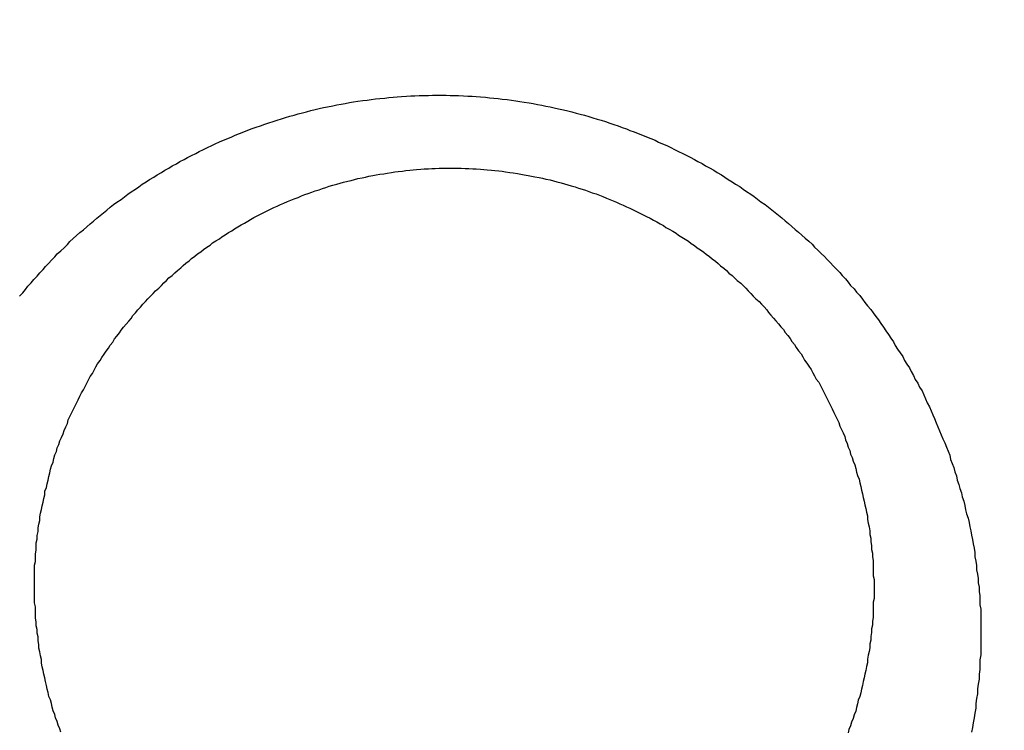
# Model space of a CAD drawing. Header units: millimetres. Extents: x 11979 to 23691, y 12825 to 41978.
# Tile 627 of 656: x 21624.637 to 21625.81, y 40482.322 to 40483.169. Entities that reach past the tile are written whole.
import ezdxf

# ---------------------------------------------------------------- set-up
doc = ezdxf.new("R2010")
doc.units = ezdxf.units.MM
for name, color, linetype in [('- niebieska cienka - izolacja', 120, 'Continuous'), ('-WYMIAR', 8, 'Continuous'), ('PROJEKTOWANE', 5, 'Continuous')]:
    doc.layers.add(name, color=color, linetype=linetype)
doc.styles.get("Standard").update_dxf_attribs({"font": 'arial.ttf'})
doc.dimstyles.new('CZA-KROPKA-50', dxfattribs={"dimtxt": 12, "dimasz": 1, "dimexe": 2, "dimexo": 25, "dimgap": 4, "dimtad": 1, "dimdec": 1, "dimrnd": 0.5, "dimzin": 9, "dimdsep": 46, "dimtxsty": 'Standard', "dimblk": 'CZA-KROPKA', "dimblk1": 'CZA-KROPKA', "dimblk2": 'CZA-KROPKA', "dimsah": 1, "dimcen": -20, "dimse1": 1, "dimse2": 1, "dimclrd": 8, "dimclre": 8, "dimclrt": 9, "dimadec": 0, "dimazin": 0, "dimtfac": 1, "dimtdec": 1, "dimtmove": 1, "dimatfit": 3, "dimldrblk": 'CZA-KROPKA', "dimfxl": 1, "dimtolj": 1, "dimtzin": 9, "dimarcsym": 0})

# ---------------------------------------------------------------- blocks, each defined once
blk = doc.blocks.new('CZA-KROPKA')
at = {"layer": '-WYMIAR', "linetype": 'ByBlock'}
for p, q in [((0, 10), (0, -10)), ((5, 0), (-5, 0))]:
    blk.add_line(p, q, dxfattribs=at)
at = {"layer": '-WYMIAR', "linetype": 'ByBlock', "const_width": 2.5}
blk.add_lwpolyline([(-1.25, 0, 1), (1.25, 0, 1)], format="xyb", close=True, dxfattribs=at)
blk = doc.blocks.new('*D1572')
at = {"layer": '-WYMIAR', "color": 8, "lineweight": -2}
blk.add_line((19929.2678, 40021.6846), (22203.2678, 40021.6846), dxfattribs=at)
at = {"layer": 'Defpoints', "color": 0}
for p in [(19928.2678, 40529.3414), (22204.2678, 40500.3414), (22204.2678, 40021.6846)]:
    blk.add_point(p, dxfattribs=at)
at = {"layer": '-WYMIAR', "color": 8, "lineweight": -2, "rotation": 180}
blk.add_blockref('CZA-KROPKA', (19928.2678, 40021.6846), dxfattribs=at)
at = {"layer": '-WYMIAR', "color": 8, "lineweight": -2}
blk.add_blockref('CZA-KROPKA', (22204.2678, 40021.6846), dxfattribs=at)
at = {"layer": '-WYMIAR', "color": 9, "insert": (21066.2678, 40031.8115), "char_height": 12, "attachment_point": 5}
blk.add_mtext('\\A1;2276', dxfattribs=at)
blk = doc.blocks.new('Pisuar NOVA PRO ze zintegrowanym ceramicznym sitkiem')
for points in [[(0.004823, -0.205018, 0), (0.004863, -0.204977, 0), (0.004893, -0.204937, 0), (0.004923, -0.204897, 0), (0.004963, -0.204857, 0), (0.004993, -0.204818, 0), (0.005033, -0.204778, 0), (0.005063, -0.204739, 0), (0.005103, -0.2047, 0), (0.005133, -0.204662, 0), (0.005173, -0.204624, 0), (0.005203, -0.204586, 0), (0.005243, -0.204548, 0), (0.005273, -0.204511, 0), (0.005313, -0.204474, 0), (0.005353, -0.204438, 0), (0.005393, -0.204401, 0), (0.005423, -0.204365, 0), (0.005463, -0.204329, 0), (0.005503, -0.204294, 0), (0.005543, -0.204259, 0), (0.005583, -0.204224, 0), (0.005623, -0.204189, 0), (0.005663, -0.204155, 0), (0.005703, -0.204121, 0), (0.005743, -0.204088, 0), (0.005783, -0.204055, 0), (0.005823, -0.204022, 0), (0.005863, -0.203989, 0), (0.005903, -0.203957, 0), (0.005943, -0.203925, 0), (0.005983, -0.203894, 0), (0.006033, -0.203863, 0), (0.006073, -0.203832, 0), (0.006113, -0.203802, 0), (0.006153, -0.203771, 0), (0.006203, -0.203742, 0), (0.006243, -0.203712, 0), (0.006283, -0.203683, 0), (0.006333, -0.203654, 0), (0.006373, -0.203626, 0), (0.006423, -0.203598, 0), (0.006463, -0.20357, 0), (0.006513, -0.203543, 0), (0.006553, -0.203516, 0), (0.006603, -0.20349, 0), (0.006643, -0.203463, 0), (0.006693, -0.203438, 0), (0.006733, -0.203412, 0), (0.006783, -0.203387, 0), (0.006823, -0.203362, 0), (0.006873, -0.203338, 0), (0.006923, -0.203314, 0), (0.006963, -0.203291, 0), (0.007013, -0.203267, 0), (0.007063, -0.203245, 0), (0.007113, -0.203222, 0), (0.007153, -0.2032, 0), (0.007203, -0.203178, 0), (0.007253, -0.203157, 0), (0.007303, -0.203136, 0), (0.007353, -0.203116, 0), (0.007393, -0.203096, 0), (0.007443, -0.203076, 0), (0.007493, -0.203057, 0), (0.007543, -0.203038, 0), (0.007593, -0.203019, 0), (0.007643, -0.203001, 0), (0.007693, -0.202984, 0), (0.007743, -0.202966, 0), (0.007793, -0.20295, 0), (0.007843, -0.202933, 0), (0.007893, -0.202917, 0), (0.007943, -0.202902, 0), (0.007993, -0.202886, 0), (0.008043, -0.202872, 0), (0.008093, -0.202857, 0), (0.008143, -0.202843, 0), (0.008193, -0.20283, 0), (0.008243, -0.202817, 0), (0.008293, -0.202804, 0), (0.008343, -0.202792, 0), (0.008393, -0.20278, 0), (0.008443, -0.202769, 0), (0.008493, -0.202758, 0), (0.008553, -0.202747, 0), (0.008603, -0.202737, 0), (0.008653, -0.202727, 0), (0.008703, -0.202718, 0), (0.008753, -0.202709, 0), (0.008803, -0.202701, 0), (0.008853, -0.202693, 0), (0.008913, -0.202685, 0), (0.008963, -0.202678, 0), (0.009013, -0.202671, 0), (0.009063, -0.202665, 0), (0.009113, -0.202659, 0), (0.009173, -0.202654, 0), (0.009223, -0.202649, 0), (0.009273, -0.202644, 0), (0.009323, -0.20264, 0), (0.009373, -0.202636, 0), (0.009433, -0.202633, 0), (0.009483, -0.20263, 0), (0.009533, -0.202627, 0), (0.009583, -0.202625, 0), (0.009643, -0.202624, 0), (0.009693, -0.202623, 0), (0.009743, -0.202622, 0), (0.009793, -0.202621, 0), (0.009843, -0.202621, 0), (0.009903, -0.202622, 0), (0.009953, -0.202623, 0), (0.010003, -0.202624, 0), (0.010053, -0.202626, 0), (0.010113, -0.202628, 0), (0.010163, -0.202631, 0), (0.010213, -0.202634, 0), (0.010263, -0.202637, 0), (0.010313, -0.202641, 0), (0.010373, -0.202645, 0), (0.010423, -0.20265, 0), (0.010473, -0.202655, 0), (0.010523, -0.202661, 0), (0.010573, -0.202667, 0), (0.010633, -0.202673, 0), (0.010683, -0.20268, 0), (0.010733, -0.202687, 0), (0.010783, -0.202695, 0), (0.010833, -0.202703, 0), (0.010893, -0.202712, 0), (0.010943, -0.202721, 0), (0.010993, -0.20273, 0), (0.011043, -0.20274, 0), (0.011093, -0.20275, 0), (0.011143, -0.202761, 0), (0.011193, -0.202772, 0), (0.011243, -0.202783, 0), (0.011303, -0.202795, 0), (0.011353, -0.202807, 0), (0.011403, -0.20282, 0), (0.011453, -0.202833, 0), (0.011503, -0.202846, 0), (0.011553, -0.20286, 0), (0.011603, -0.202875, 0), (0.011653, -0.202889, 0), (0.011703, -0.202905, 0), (0.011753, -0.20292, 0), (0.011803, -0.202936, 0), (0.011853, -0.202952, 0), (0.011903, -0.202969, 0), (0.011953, -0.202986, 0), (0.012003, -0.203004, 0), (0.012053, -0.203022, 0), (0.012093, -0.20304, 0), (0.012143, -0.203059, 0), (0.012193, -0.203078, 0), (0.012243, -0.203097, 0), (0.012293, -0.203117, 0), (0.012343, -0.203137, 0), (0.012393, -0.203158, 0), (0.012433, -0.203179, 0), (0.012483, -0.203201, 0), (0.012533, -0.203222, 0), (0.012583, -0.203245, 0), (0.012623, -0.203267, 0), (0.012673, -0.20329, 0), (0.012723, -0.203314, 0), (0.012763, -0.203337, 0), (0.012813, -0.203361, 0), (0.012863, -0.203386, 0), (0.012903, -0.203411, 0), (0.012953, -0.203436, 0), (0.012993, -0.203462, 0), (0.013043, -0.203488, 0), (0.013093, -0.203514, 0), (0.013133, -0.203541, 0), (0.013183, -0.203568, 0), (0.013223, -0.203596, 0), (0.013263, -0.203624, 0), (0.013313, -0.203652, 0), (0.013353, -0.203681, 0), (0.013403, -0.20371, 0), (0.013443, -0.203739, 0), (0.013483, -0.203769, 0), (0.013533, -0.203799, 0), (0.013573, -0.203829, 0), (0.013613, -0.20386, 0), (0.013653, -0.203891, 0), (0.013703, -0.203922, 0), (0.013743, -0.203954, 0), (0.013783, -0.203986, 0), (0.013823, -0.204018, 0), (0.013863, -0.204051, 0), (0.013903, -0.204084, 0), (0.013943, -0.204118, 0), (0.013983, -0.204151, 0), (0.014023, -0.204185, 0), (0.014063, -0.20422, 0), (0.014103, -0.204254, 0), (0.014143, -0.204289, 0), (0.014183, -0.204325, 0), (0.014223, -0.20436, 0), (0.014263, -0.204396, 0), (0.014293, -0.204432, 0), (0.014333, -0.204469, 0), (0.014373, -0.204506, 0), (0.014413, -0.204543, 0), (0.014443, -0.20458, 0), (0.014483, -0.204618, 0), (0.014513, -0.204656, 0), (0.014553, -0.204694, 0), (0.014593, -0.204733, 0), (0.014623, -0.204771, 0), (0.014663, -0.20481, 0), (0.014693, -0.20485, 0), (0.014723, -0.204889, 0), (0.014763, -0.204929, 0), (0.014793, -0.20497, 0), (0.014833, -0.20501, 0), (0.014863, -0.205051, 0), (0.014893, -0.205092, 0), (0.014923, -0.205133, 0), (0.014963, -0.205174, 0), (0.014993, -0.205216, 0), (0.015023, -0.205258, 0), (0.015053, -0.2053, 0), (0.015083, -0.205343, 0), (0.015113, -0.205386, 0), (0.015143, -0.205429, 0), (0.015173, -0.205472, 0), (0.015203, -0.205515, 0), (0.015233, -0.205559, 0), (0.015253, -0.205603, 0), (0.015283, -0.205647, 0), (0.015313, -0.205691, 0), (0.015343, -0.205736, 0), (0.015363, -0.205781, 0), (0.015393, -0.205826, 0), (0.015423, -0.205871, 0), (0.015443, -0.205916, 0), (0.015473, -0.205962, 0), (0.015493, -0.206008, 0), (0.015523, -0.206054, 0), (0.015543, -0.2061, 0), (0.015573, -0.206146, 0), (0.015593, -0.206193, 0), (0.015613, -0.20624, 0), (0.015633, -0.206287, 0), (0.015663, -0.206334, 0), (0.015683, -0.206381, 0), (0.015703, -0.206429, 0), (0.015723, -0.206476, 0), (0.015743, -0.206524, 0), (0.015763, -0.206572, 0), (0.015783, -0.20662, 0), (0.015803, -0.206668, 0), (0.015823, -0.206717, 0), (0.015843, -0.206765, 0), (0.015863, -0.206814, 0), (0.015883, -0.206863, 0), (0.015903, -0.206912, 0), (0.015913, -0.206961, 0), (0.015933, -0.20701, 0), (0.015953, -0.20706, 0), (0.015963, -0.207109, 0), (0.015983, -0.207159, 0), (0.015993, -0.207209, 0), (0.016013, -0.207259, 0), (0.016023, -0.207309, 0), (0.016043, -0.207359, 0), (0.016053, -0.207409, 0), (0.016073, -0.20746, 0), (0.016083, -0.20751, 0), (0.016093, -0.207561, 0), (0.016103, -0.207611, 0), (0.016123, -0.207662, 0), (0.016133, -0.207713, 0), (0.016143, -0.207764, 0), (0.016153, -0.207815, 0), (0.016163, -0.207866, 0), (0.016173, -0.207917, 0), (0.016183, -0.207969, 0), (0.016193, -0.20802, 0), (0.016203, -0.208071, 0), (0.016203, -0.208123, 0), (0.016213, -0.208175, 0), (0.016223, -0.208226, 0), (0.016223, -0.208278, 0), (0.016233, -0.20833, 0), (0.016243, -0.208382, 0), (0.016243, -0.208434, 0), (0.016253, -0.208486, 0), (0.016253, -0.208538, 0), (0.016263, -0.20859, 0), (0.016263, -0.208642, 0), (0.016263, -0.208694, 0), (0.016273, -0.208747, 0), (0.016273, -0.208799, 0), (0.016273, -0.208851, 0), (0.016273, -0.208904, 0), (0.016273, -0.208956, 0), (0.016273, -0.209009, 0), (0.016273, -0.209061, 0)], [(0.005003, -0.208357, 0), (0.005003, -0.208312, 0), (0.005003, -0.208268, 0), (0.005003, -0.208223, 0), (0.005013, -0.208178, 0), (0.005013, -0.208134, 0), (0.005013, -0.208089, 0), (0.005023, -0.208045, 0), (0.005023, -0.208, 0), (0.005023, -0.207956, 0), (0.005033, -0.207911, 0), (0.005033, -0.207867, 0), (0.005043, -0.207822, 0), (0.005043, -0.207778, 0), (0.005053, -0.207734, 0), (0.005063, -0.20769, 0), (0.005063, -0.207646, 0), (0.005073, -0.207602, 0), (0.005083, -0.207558, 0), (0.005093, -0.207514, 0), (0.005103, -0.20747, 0), (0.005113, -0.207426, 0), (0.005123, -0.207383, 0), (0.005123, -0.207339, 0), (0.005143, -0.207296, 0), (0.005153, -0.207252, 0), (0.005163, -0.207209, 0), (0.005173, -0.207166, 0), (0.005183, -0.207123, 0), (0.005193, -0.20708, 0), (0.005203, -0.207037, 0), (0.005223, -0.206994, 0), (0.005233, -0.206952, 0), (0.005243, -0.206909, 0), (0.005263, -0.206867, 0), (0.005273, -0.206825, 0), (0.005293, -0.206783, 0), (0.005303, -0.206741, 0), (0.005323, -0.206699, 0), (0.005343, -0.206657, 0), (0.005353, -0.206616, 0), (0.005373, -0.206575, 0), (0.005393, -0.206533, 0), (0.005403, -0.206492, 0), (0.005423, -0.206452, 0), (0.005443, -0.206411, 0), (0.005463, -0.20637, 0), (0.005483, -0.20633, 0), (0.005503, -0.20629, 0), (0.005523, -0.20625, 0), (0.005543, -0.20621, 0), (0.005563, -0.20617, 0), (0.005583, -0.206131, 0), (0.005603, -0.206091, 0), (0.005623, -0.206052, 0), (0.005643, -0.206013, 0), (0.005663, -0.205975, 0), (0.005693, -0.205936, 0), (0.005713, -0.205898, 0), (0.005733, -0.20586, 0), (0.005753, -0.205822, 0), (0.005783, -0.205784, 0), (0.005803, -0.205747, 0), (0.005833, -0.205709, 0), (0.005853, -0.205672, 0), (0.005883, -0.205636, 0), (0.005903, -0.205599, 0), (0.005933, -0.205563, 0), (0.005953, -0.205526, 0), (0.005983, -0.205491, 0), (0.006013, -0.205455, 0), (0.006033, -0.20542, 0), (0.006063, -0.205384, 0), (0.006093, -0.20535, 0), (0.006123, -0.205315, 0), (0.006153, -0.205281, 0), (0.006173, -0.205246, 0), (0.006203, -0.205213, 0), (0.006233, -0.205179, 0), (0.006263, -0.205146, 0), (0.006293, -0.205113, 0), (0.006323, -0.20508, 0), (0.006353, -0.205047, 0), (0.006383, -0.205015, 0), (0.006413, -0.204983, 0), (0.006443, -0.204952, 0), (0.006483, -0.20492, 0), (0.006513, -0.204889, 0), (0.006543, -0.204858, 0), (0.006573, -0.204828, 0), (0.006603, -0.204798, 0), (0.006643, -0.204768, 0), (0.006673, -0.204738, 0), (0.006703, -0.204709, 0), (0.006743, -0.20468, 0), (0.006773, -0.204651, 0), (0.006803, -0.204623, 0), (0.006843, -0.204595, 0), (0.006873, -0.204567, 0), (0.006913, -0.20454, 0), (0.006943, -0.204513, 0), (0.006983, -0.204486, 0), (0.007013, -0.204459, 0), (0.007053, -0.204433, 0), (0.007093, -0.204407, 0), (0.007123, -0.204382, 0), (0.007163, -0.204357, 0), (0.007203, -0.204332, 0), (0.007233, -0.204307, 0), (0.007273, -0.204283, 0), (0.007313, -0.204259, 0), (0.007353, -0.204236, 0), (0.007383, -0.204212, 0), (0.007423, -0.204189, 0), (0.007463, -0.204167, 0), (0.007503, -0.204145, 0), (0.007543, -0.204123, 0), (0.007573, -0.204101, 0), (0.007613, -0.20408, 0), (0.007653, -0.204059, 0), (0.007693, -0.204039, 0), (0.007733, -0.204019, 0), (0.007773, -0.203999, 0), (0.007813, -0.20398, 0), (0.007853, -0.203961, 0), (0.007893, -0.203942, 0), (0.007933, -0.203924, 0), (0.007973, -0.203906, 0), (0.008013, -0.203888, 0), (0.008053, -0.203871, 0), (0.008093, -0.203854, 0), (0.008143, -0.203838, 0), (0.008183, -0.203822, 0), (0.008223, -0.203806, 0), (0.008263, -0.203791, 0), (0.008303, -0.203776, 0), (0.008343, -0.203761, 0), (0.008393, -0.203747, 0), (0.008433, -0.203733, 0), (0.008473, -0.20372, 0), (0.008513, -0.203706, 0), (0.008553, -0.203694, 0), (0.008603, -0.203681, 0), (0.008643, -0.203669, 0), (0.008683, -0.203658, 0), (0.008733, -0.203647, 0), (0.008773, -0.203636, 0), (0.008813, -0.203625, 0), (0.008853, -0.203615, 0), (0.008903, -0.203606, 0), (0.008943, -0.203596, 0), (0.008983, -0.203587, 0), (0.009033, -0.203579, 0), (0.009073, -0.203571, 0), (0.009113, -0.203563, 0), (0.009163, -0.203556, 0), (0.009203, -0.203549, 0), (0.009253, -0.203542, 0), (0.009293, -0.203536, 0), (0.009333, -0.20353, 0), (0.009383, -0.203525, 0), (0.009423, -0.20352, 0), (0.009473, -0.203515, 0), (0.009513, -0.203511, 0), (0.009553, -0.203507, 0), (0.009603, -0.203504, 0), (0.009643, -0.2035, 0), (0.009693, -0.203498, 0), (0.009733, -0.203496, 0), (0.009773, -0.203494, 0), (0.009823, -0.203492, 0), (0.009863, -0.203491, 0), (0.009913, -0.203491, 0), (0.009953, -0.20349, 0), (0.010003, -0.203491, 0), (0.010043, -0.203491, 0), (0.010083, -0.203492, 0), (0.010133, -0.203493, 0), (0.010173, -0.203495, 0), (0.010223, -0.203497, 0), (0.010263, -0.2035, 0), (0.010313, -0.203503, 0), (0.010353, -0.203506, 0), (0.010393, -0.20351, 0), (0.010443, -0.203514, 0), (0.010483, -0.203518, 0), (0.010533, -0.203523, 0), (0.010573, -0.203528, 0), (0.010613, -0.203534, 0), (0.010663, -0.20354, 0), (0.010703, -0.203546, 0), (0.010753, -0.203553, 0), (0.010793, -0.20356, 0), (0.010833, -0.203568, 0), (0.010883, -0.203576, 0), (0.010923, -0.203584, 0), (0.010963, -0.203593, 0), (0.011013, -0.203602, 0), (0.011053, -0.203611, 0), (0.011093, -0.203621, 0), (0.011143, -0.203631, 0), (0.011183, -0.203642, 0), (0.011223, -0.203653, 0), (0.011273, -0.203664, 0), (0.011313, -0.203676, 0), (0.011353, -0.203688, 0), (0.011393, -0.203701, 0), (0.011443, -0.203713, 0), (0.011483, -0.203727, 0), (0.011523, -0.20374, 0), (0.011563, -0.203754, 0), (0.011603, -0.203768, 0), (0.011643, -0.203783, 0), (0.011693, -0.203798, 0), (0.011733, -0.203814, 0), (0.011773, -0.203829, 0), (0.011813, -0.203846, 0), (0.011853, -0.203862, 0), (0.011893, -0.203879, 0), (0.011933, -0.203896, 0), (0.011973, -0.203914, 0), (0.012013, -0.203932, 0), (0.012053, -0.20395, 0), (0.012093, -0.203969, 0), (0.012133, -0.203988, 0), (0.012173, -0.204007, 0), (0.012213, -0.204027, 0), (0.012253, -0.204047, 0), (0.012293, -0.204067, 0), (0.012333, -0.204088, 0), (0.012373, -0.204109, 0), (0.012413, -0.20413, 0), (0.012453, -0.204152, 0), (0.012493, -0.204174, 0), (0.012523, -0.204196, 0), (0.012563, -0.204219, 0), (0.012603, -0.204242, 0), (0.012643, -0.204265, 0), (0.012673, -0.204289, 0), (0.012713, -0.204313, 0), (0.012753, -0.204338, 0), (0.012793, -0.204362, 0), (0.012823, -0.204387, 0), (0.012863, -0.204413, 0), (0.012893, -0.204438, 0), (0.012933, -0.204464, 0), (0.012973, -0.204491, 0), (0.013003, -0.204517, 0), (0.013043, -0.204544, 0), (0.013073, -0.204571, 0), (0.013113, -0.204599, 0), (0.013143, -0.204627, 0), (0.013173, -0.204655, 0), (0.013213, -0.204683, 0), (0.013243, -0.204712, 0), (0.013273, -0.204741, 0), (0.013313, -0.20477, 0), (0.013343, -0.2048, 0), (0.013373, -0.20483, 0), (0.013413, -0.20486, 0), (0.013443, -0.20489, 0), (0.013473, -0.204921, 0), (0.013503, -0.204952, 0), (0.013533, -0.204983, 0), (0.013563, -0.205015, 0), (0.013593, -0.205047, 0), (0.013633, -0.205079, 0), (0.013663, -0.205111, 0), (0.013693, -0.205144, 0), (0.013723, -0.205177, 0), (0.013743, -0.20521, 0), (0.013773, -0.205244, 0), (0.013803, -0.205278, 0), (0.013833, -0.205312, 0), (0.013863, -0.205346, 0), (0.013893, -0.20538, 0), (0.013923, -0.205415, 0), (0.013943, -0.20545, 0), (0.013973, -0.205486, 0), (0.014003, -0.205521, 0), (0.014023, -0.205557, 0), (0.014053, -0.205593, 0), (0.014073, -0.205629, 0), (0.014103, -0.205666, 0), (0.014133, -0.205702, 0), (0.014153, -0.205739, 0), (0.014173, -0.205777, 0), (0.014203, -0.205814, 0), (0.014223, -0.205852, 0), (0.014253, -0.20589, 0), (0.014273, -0.205928, 0), (0.014293, -0.205966, 0), (0.014313, -0.206005, 0), (0.014343, -0.206043, 0), (0.014363, -0.206082, 0), (0.014383, -0.206121, 0), (0.014403, -0.206161, 0), (0.014423, -0.2062, 0), (0.014443, -0.20624, 0), (0.014463, -0.20628, 0), (0.014483, -0.20632, 0), (0.014503, -0.20636, 0), (0.014523, -0.206401, 0), (0.014543, -0.206441, 0), (0.014563, -0.206482, 0), (0.014583, -0.206523, 0), (0.014593, -0.206564, 0), (0.014613, -0.206605, 0), (0.014633, -0.206647, 0), (0.014653, -0.206688, 0), (0.014663, -0.20673, 0), (0.014683, -0.206772, 0), (0.014693, -0.206814, 0), (0.014713, -0.206856, 0), (0.014723, -0.206898, 0), (0.014743, -0.206941, 0), (0.014753, -0.206983, 0), (0.014773, -0.207026, 0), (0.014783, -0.207069, 0), (0.014793, -0.207112, 0), (0.014803, -0.207155, 0), (0.014823, -0.207198, 0), (0.014833, -0.207241, 0), (0.014843, -0.207284, 0), (0.014853, -0.207328, 0), (0.014863, -0.207371, 0), (0.014873, -0.207415, 0), (0.014883, -0.207459, 0), (0.014893, -0.207503, 0), (0.014903, -0.207547, 0), (0.014913, -0.207591, 0), (0.014923, -0.207635, 0), (0.014923, -0.207679, 0), (0.014933, -0.207723, 0), (0.014943, -0.207767, 0), (0.014953, -0.207812, 0), (0.014953, -0.207856, 0), (0.014963, -0.207901, 0), (0.014963, -0.207945, 0), (0.014973, -0.20799, 0), (0.014973, -0.208034, 0), (0.014983, -0.208079, 0), (0.014983, -0.208124, 0), (0.014993, -0.208168, 0), (0.014993, -0.208213, 0), (0.014993, -0.208258, 0), (0.014993, -0.208303, 0), (0.014993, -0.208348, 0), (0.015003, -0.208393, 0), (0.015003, -0.208437, 0), (0.015003, -0.208482, 0), (0.015003, -0.208527, 0)], [(0.015003, -0.208527, 0), (0.015003, -0.208573, 0), (0.015003, -0.208618, 0), (0.014993, -0.208664, 0), (0.014993, -0.208709, 0), (0.014993, -0.208754, 0), (0.014993, -0.2088, 0), (0.014993, -0.208845, 0), (0.014983, -0.208891, 0), (0.014983, -0.208936, 0), (0.014973, -0.208981, 0), (0.014973, -0.209027, 0), (0.014963, -0.209072, 0), (0.014963, -0.209117, 0), (0.014953, -0.209162, 0), (0.014953, -0.209207, 0), (0.014943, -0.209252, 0), (0.014933, -0.209297, 0), (0.014923, -0.209342, 0), (0.014923, -0.209387, 0), (0.014913, -0.209432, 0), (0.014903, -0.209477, 0), (0.014893, -0.209522, 0), (0.014883, -0.209566, 0), (0.014873, -0.209611, 0), (0.014863, -0.209655, 0), (0.014853, -0.209699, 0), (0.014843, -0.209744, 0), (0.014833, -0.209788, 0), (0.014813, -0.209832, 0), (0.014803, -0.209876, 0), (0.014793, -0.20992, 0), (0.014783, -0.209964, 0), (0.014763, -0.210007, 0), (0.014753, -0.210051, 0), (0.014733, -0.210094, 0), (0.014723, -0.210137, 0), (0.014703, -0.21018, 0), (0.014693, -0.210223, 0)], [(0.005313, -0.210214, 0), (0.005303, -0.210172, 0), (0.005283, -0.210129, 0), (0.005273, -0.210087, 0), (0.005253, -0.210044, 0), (0.005243, -0.210002, 0), (0.005223, -0.209959, 0), (0.005213, -0.209916, 0), (0.005203, -0.209872, 0), (0.005193, -0.209829, 0), (0.005173, -0.209786, 0), (0.005163, -0.209742, 0), (0.005153, -0.209699, 0), (0.005143, -0.209655, 0), (0.005133, -0.209611, 0), (0.005123, -0.209567, 0), (0.005113, -0.209523, 0), (0.005103, -0.209479, 0), (0.005093, -0.209435, 0), (0.005083, -0.20939, 0), (0.005083, -0.209346, 0), (0.005073, -0.209302, 0), (0.005063, -0.209257, 0), (0.005053, -0.209212, 0), (0.005053, -0.209168, 0), (0.005043, -0.209123, 0), (0.005043, -0.209078, 0), (0.005033, -0.209033, 0), (0.005033, -0.208989, 0), (0.005023, -0.208944, 0), (0.005023, -0.208899, 0), (0.005013, -0.208854, 0), (0.005013, -0.208809, 0), (0.005013, -0.208763, 0), (0.005013, -0.208718, 0), (0.005003, -0.208673, 0), (0.005003, -0.208628, 0), (0.005003, -0.208583, 0), (0.005003, -0.208538, 0), (0.005003, -0.208493, 0), (0.005003, -0.208447, 0), (0.005003, -0.208402, 0), (0.005003, -0.208357, 0)], [(0.016273, -0.209061, 0), (0.016273, -0.209119, 0), (0.016273, -0.209177, 0), (0.016273, -0.209235, 0), (0.016273, -0.209292, 0), (0.016263, -0.20935, 0), (0.016263, -0.209408, 0), (0.016263, -0.209466, 0), (0.016253, -0.209523, 0), (0.016253, -0.209581, 0), (0.016243, -0.209639, 0), (0.016233, -0.209697, 0), (0.016233, -0.209755, 0), (0.016223, -0.209812, 0), (0.016213, -0.20987, 0), (0.016213, -0.209928, 0), (0.016203, -0.209985, 0), (0.016193, -0.210043, 0), (0.016183, -0.2101, 0), (0.016173, -0.210158, 0), (0.016163, -0.210215, 0)]]:
    blk.add_polyline3d(points)

msp = doc.modelspace()

# ---------------------------------------------------------------- hatches: boundary and pattern name
at = {"layer": '- niebieska cienka - izolacja'}
h = msp.add_hatch(dxfattribs=at)
h.set_pattern_fill('ANSI31', color=5, scale=10)
h.set_pattern_definition([(315, (8112.473, 14221.135), (19.7999996, -4e-15), [3.394112, -24.607316]), (315, (8112.473, 14240.935), (19.7999996, -4e-15), [3.394112, -24.607316]), (315, (8126.073, 14214.135), (19.7999996, -4e-15), [3.959798, -24.04163]), (315, (8126.073, 14233.935), (19.7999996, -4e-15), [3.959798, -24.04163]), (0, (8122.273, 14219.935), (0, 19.8), [0.2, -19.6]), (90, (8122.473, 14219.935), (-19.8, 1e-15), [0.2, -19.6]), (0, (8122.473, 14220.135), (0, 19.8), [0.2, -19.6]), (0, (8122.673, 14220.135), (0, 19.8), [0.2, -19.6]), (0, (8122.873, 14220.135), (0, 19.8), [0.2, -19.6]), (0, (8123.073, 14220.135), (0, 19.8), [0.2, -19.6]), (90, (8123.273, 14219.935), (-19.8, 1e-15), [0.2, -19.6]), (0, (8123.273, 14219.935), (0, 19.8), [0.2, -19.6]), (90, (8123.473, 14219.735), (-19.8, 1e-15), [0.2, -19.6]), (0, (8123.473, 14219.735), (0, 19.8), [0.2, -19.6]), (90, (8123.673, 14219.535), (-19.8, 1e-15), [0.2, -19.6]), (90, (8123.673, 14219.335), (-19.8, 1e-15), [0.2, -19.6]), (90, (8123.673, 14219.135), (-19.8, 1e-15), [0.2, -19.6]), (90, (8123.673, 14218.935), (-19.8, 1e-15), [0.2, -19.6]), (0, (8123.473, 14218.935), (0, 19.8), [0.2, -19.6]), (90, (8123.473, 14218.735), (-19.8, 1e-15), [0.2, -19.6]), (0, (8123.273, 14218.735), (0, 19.8), [0.2, -19.6]), (90, (8123.273, 14218.535), (-19.8, 1e-15), [0.2, -19.6]), (0, (8123.073, 14218.535), (0, 19.8), [0.2, -19.6]), (0, (8122.873, 14218.535), (0, 19.8), [0.2, -19.6]), (0, (8122.673, 14218.535), (0, 19.8), [0.2, -19.6]), (0, (8122.473, 14218.535), (0, 19.8), [0.2, -19.6]), (90, (8122.473, 14218.535), (-19.8, 1e-15), [0.2, -19.6]), (0, (8122.273, 14218.735), (0, 19.8), [0.2, -19.6]), (90, (8122.273, 14218.735), (-19.8, 1e-15), [0.2, -19.6]), (0, (8122.073, 14218.935), (0, 19.8), [0.2, -19.6]), (90, (8122.073, 14218.935), (-19.8, 1e-15), [0.2, -19.6]), (90, (8122.073, 14219.135), (-19.8, 1e-15), [0.2, -19.6]), (90, (8122.073, 14219.335), (-19.8, 1e-15), [0.2, -19.6]), (90, (8122.073, 14219.535), (-19.8, 1e-15), [0.2, -19.6]), (0, (8122.073, 14219.735), (0, 19.8), [0.2, -19.6]), (90, (8122.273, 14219.735), (-19.8, 1e-15), [0.2, -19.6]), (90, (8119.273, 14202.735), (-19.8, 1e-15), [0.2, -19.6]), (0, (8119.073, 14202.735), (0, 19.8), [0.2, -19.6]), (90, (8119.073, 14202.535), (-19.8, 1e-15), [0.2, -19.6]), (90, (8119.073, 14202.335), (-19.8, 1e-15), [0.2, -19.6]), (90, (8119.073, 14202.135), (-19.8, 1e-15), [0.2, -19.6]), (90, (8119.073, 14201.935), (-19.8, 1e-15), [0.2, -19.6]), (0, (8119.073, 14201.935), (0, 19.8), [0.2, -19.6]), (90, (8119.273, 14201.735), (-19.8, 1e-15), [0.2, -19.6]), (0, (8119.273, 14201.735), (0, 19.8), [0.2, -19.6]), (90, (8119.473, 14201.535), (-19.8, 1e-15), [0.2, -19.6]), (0, (8119.473, 14201.535), (0, 19.8), [0.2, -19.6]), (90, (8119.673, 14201.335), (-19.8, 1e-15), [0.2, -19.6]), (0, (8119.673, 14201.335), (0, 19.8), [0.2, -19.6]), (0, (8119.873, 14201.335), (0, 19.8), [0.2, -19.6]), (0, (8120.073, 14201.335), (0, 19.8), [0.2, -19.6]), (0, (8120.273, 14201.335), (0, 19.8), [0.2, -19.6]), (90, (8120.473, 14201.335), (-19.8, 1e-15), [0.2, -19.6]), (0, (8120.473, 14201.535), (0, 19.8), [0.2, -19.6]), (90, (8120.673, 14201.535), (-19.8, 1e-15), [0.2, -19.6]), (0, (8120.673, 14201.735), (0, 19.8), [0.2, -19.6]), (90, (8120.873, 14201.735), (-19.8, 1e-15), [0.2, -19.6]), (0, (8120.873, 14201.935), (0, 19.8), [0.2, -19.6]), (90, (8121.073, 14201.935), (-19.8, 1e-15), [0.2, -19.6]), (90, (8121.073, 14202.135), (-19.8, 1e-15), [0.2, -19.6]), (90, (8121.073, 14202.335), (-19.8, 1e-15), [0.2, -19.6]), (90, (8121.073, 14202.535), (-19.8, 1e-15), [0.2, -19.6]), (0, (8120.873, 14202.735), (0, 19.8), [0.2, -19.6]), (90, (8120.873, 14202.735), (-19.8, 1e-15), [0.2, -19.6]), (0, (8120.673, 14202.935), (0, 19.8), [0.2, -19.6]), (90, (8120.673, 14202.935), (-19.8, 1e-15), [0.2, -19.6]), (0, (8120.473, 14203.135), (0, 19.8), [0.2, -19.6]), (90, (8120.473, 14203.135), (-19.8, 1e-15), [0.2, -19.6]), (0, (8120.273, 14203.335), (0, 19.8), [0.2, -19.6]), (0, (8120.073, 14203.335), (0, 19.8), [0.2, -19.6]), (0, (8119.873, 14203.335), (0, 19.8), [0.2, -19.6]), (0, (8119.673, 14203.335), (0, 19.8), [0.2, -19.6]), (90, (8119.673, 14203.135), (-19.8, 1e-15), [0.2, -19.6]), (0, (8119.473, 14203.135), (0, 19.8), [0.2, -19.6]), (90, (8119.473, 14202.935), (-19.8, 1e-15), [0.2, -19.6]), (0, (8119.273, 14202.935), (0, 19.8), [0.2, -19.6]), (90, (8122.273, 14203.335), (-19.8, 1e-15), [0.2, -19.6]), (0, (8122.273, 14203.535), (0, 19.8), [0.2, -19.6]), (90, (8122.473, 14203.535), (-19.8, 1e-15), [0.2, -19.6]), (0, (8122.473, 14203.735), (0, 19.8), [0.2, -19.6]), (0, (8122.673, 14203.735), (0, 19.8), [0.2, -19.6]), (0, (8122.873, 14203.735), (0, 19.8), [0.2, -19.6]), (0, (8123.073, 14203.735), (0, 19.8), [0.2, -19.6]), (0, (8123.273, 14203.735), (0, 19.8), [0.2, -19.6]), (0, (8123.473, 14203.735), (0, 19.8), [0.2, -19.6]), (90, (8123.673, 14203.535), (-19.8, 1e-15), [0.2, -19.6]), (0, (8123.673, 14203.535), (0, 19.8), [0.2, -19.6]), (90, (8123.873, 14203.335), (-19.8, 1e-15), [0.2, -19.6]), (0, (8123.873, 14203.335), (0, 19.8), [0.2, -19.6]), (90, (8124.073, 14203.135), (-19.8, 1e-15), [0.2, -19.6]), (0, (8124.073, 14203.135), (0, 19.8), [0.2, -19.6]), (90, (8124.273, 14202.935), (-19.8, 1e-15), [0.2, -19.6]), (90, (8124.273, 14202.735), (-19.8, 1e-15), [0.2, -19.6]), (90, (8124.273, 14202.535), (-19.8, 1e-15), [0.2, -19.6]), (90, (8124.273, 14202.335), (-19.8, 1e-15), [0.2, -19.6]), (90, (8124.273, 14202.135), (-19.8, 1e-15), [0.2, -19.6]), (90, (8124.273, 14201.935), (-19.8, 1e-15), [0.2, -19.6]), (0, (8124.073, 14201.935), (0, 19.8), [0.2, -19.6]), (90, (8124.073, 14201.735), (-19.8, 1e-15), [0.2, -19.6]), (0, (8123.873, 14201.735), (0, 19.8), [0.2, -19.6]), (90, (8123.873, 14201.535), (-19.8, 1e-15), [0.2, -19.6]), (0, (8123.673, 14201.535), (0, 19.8), [0.2, -19.6]), (90, (8123.673, 14201.335), (-19.8, 1e-15), [0.2, -19.6]), (0, (8123.473, 14201.335), (0, 19.8), [0.2, -19.6]), (0, (8123.273, 14201.335), (0, 19.8), [0.2, -19.6]), (0, (8123.073, 14201.335), (0, 19.8), [0.2, -19.6]), (0, (8122.873, 14201.335), (0, 19.8), [0.2, -19.6]), (0, (8122.673, 14201.335), (0, 19.8), [0.2, -19.6]), (0, (8122.473, 14201.335), (0, 19.8), [0.2, -19.6]), (90, (8122.473, 14201.335), (-19.8, 1e-15), [0.2, -19.6]), (0, (8122.273, 14201.535), (0, 19.8), [0.2, -19.6]), (90, (8122.273, 14201.535), (-19.8, 1e-15), [0.2, -19.6]), (0, (8122.073, 14201.735), (0, 19.8), [0.2, -19.6]), (90, (8122.073, 14201.735), (-19.8, 1e-15), [0.2, -19.6]), (0, (8121.873, 14201.935), (0, 19.8), [0.2, -19.6]), (90, (8121.873, 14201.935), (-19.8, 1e-15), [0.2, -19.6]), (90, (8121.873, 14202.135), (-19.8, 1e-15), [0.2, -19.6]), (90, (8121.873, 14202.335), (-19.8, 1e-15), [0.2, -19.6]), (90, (8121.873, 14202.535), (-19.8, 1e-15), [0.2, -19.6]), (90, (8121.873, 14202.735), (-19.8, 1e-15), [0.2, -19.6]), (90, (8121.873, 14202.935), (-19.8, 1e-15), [0.2, -19.6]), (0, (8121.873, 14203.135), (0, 19.8), [0.2, -19.6]), (90, (8122.073, 14203.135), (-19.8, 1e-15), [0.2, -19.6]), (0, (8122.073, 14203.335), (0, 19.8), [0.2, -19.6]), (0, (8114.073, 14217.935), (0, 19.8), [0.2, -19.6]), (90, (8114.273, 14217.935), (-19.8, 1e-15), [0.2, -19.6]), (0, (8114.273, 14218.135), (0, 19.8), [0.2, -19.6]), (0, (8114.473, 14218.135), (0, 19.8), [0.2, -19.6]), (0, (8114.673, 14218.135), (0, 19.8), [0.2, -19.6]), (0, (8114.873, 14218.135), (0, 19.8), [0.2, -19.6]), (90, (8115.073, 14217.935), (-19.8, 1e-15), [0.2, -19.6]), (0, (8115.073, 14217.935), (0, 19.8), [0.2, -19.6]), (90, (8115.273, 14217.735), (-19.8, 1e-15), [0.2, -19.6]), (0, (8115.273, 14217.735), (0, 19.8), [0.2, -19.6]), (90, (8115.473, 14217.535), (-19.8, 1e-15), [0.2, -19.6]), (90, (8115.473, 14217.335), (-19.8, 1e-15), [0.2, -19.6]), (90, (8115.473, 14217.135), (-19.8, 1e-15), [0.2, -19.6]), (90, (8115.473, 14216.935), (-19.8, 1e-15), [0.2, -19.6]), (0, (8115.273, 14216.935), (0, 19.8), [0.2, -19.6]), (90, (8115.273, 14216.735), (-19.8, 1e-15), [0.2, -19.6]), (0, (8115.073, 14216.735), (0, 19.8), [0.2, -19.6]), (90, (8115.073, 14216.535), (-19.8, 1e-15), [0.2, -19.6]), (0, (8114.873, 14216.535), (0, 19.8), [0.2, -19.6]), (0, (8114.673, 14216.535), (0, 19.8), [0.2, -19.6]), (0, (8114.473, 14216.535), (0, 19.8), [0.2, -19.6]), (0, (8114.273, 14216.535), (0, 19.8), [0.2, -19.6]), (90, (8114.273, 14216.535), (-19.8, 1e-15), [0.2, -19.6]), (0, (8114.073, 14216.735), (0, 19.8), [0.2, -19.6]), (90, (8114.073, 14216.735), (-19.8, 1e-15), [0.2, -19.6]), (0, (8113.873, 14216.935), (0, 19.8), [0.2, -19.6]), (90, (8113.873, 14216.935), (-19.8, 1e-15), [0.2, -19.6]), (90, (8113.873, 14217.135), (-19.8, 1e-15), [0.2, -19.6]), (90, (8113.873, 14217.335), (-19.8, 1e-15), [0.2, -19.6]), (90, (8113.873, 14217.535), (-19.8, 1e-15), [0.2, -19.6]), (0, (8113.873, 14217.735), (0, 19.8), [0.2, -19.6]), (90, (8114.073, 14217.735), (-19.8, 1e-15), [0.2, -19.6]), (90, (8111.073, 14216.735), (-19.8, 1e-15), [0.2, -19.6]), (0, (8111.073, 14216.935), (0, 19.8), [0.2, -19.6]), (90, (8111.273, 14216.935), (-19.8, 1e-15), [0.2, -19.6]), (0, (8111.273, 14217.135), (0, 19.8), [0.2, -19.6]), (0, (8111.473, 14217.135), (0, 19.8), [0.2, -19.6]), (0, (8111.673, 14217.135), (0, 19.8), [0.2, -19.6]), (0, (8111.873, 14217.135), (0, 19.8), [0.2, -19.6]), (0, (8112.073, 14217.135), (0, 19.8), [0.2, -19.6]), (0, (8112.273, 14217.135), (0, 19.8), [0.2, -19.6]), (90, (8112.473, 14216.935), (-19.8, 1e-15), [0.2, -19.6]), (0, (8112.473, 14216.935), (0, 19.8), [0.2, -19.6]), (90, (8112.673, 14216.735), (-19.8, 1e-15), [0.2, -19.6]), (0, (8112.673, 14216.735), (0, 19.8), [0.2, -19.6]), (90, (8112.873, 14216.535), (-19.8, 1e-15), [0.2, -19.6]), (0, (8112.873, 14216.535), (0, 19.8), [0.2, -19.6]), (90, (8113.073, 14216.335), (-19.8, 1e-15), [0.2, -19.6]), (90, (8113.073, 14216.135), (-19.8, 1e-15), [0.2, -19.6]), (90, (8113.073, 14215.935), (-19.8, 1e-15), [0.2, -19.6]), (90, (8113.073, 14215.735), (-19.8, 1e-15), [0.2, -19.6]), (90, (8113.073, 14215.535), (-19.8, 1e-15), [0.2, -19.6]), (90, (8113.073, 14215.335), (-19.8, 1e-15), [0.2, -19.6]), (0, (8112.873, 14215.335), (0, 19.8), [0.2, -19.6]), (90, (8112.873, 14215.135), (-19.8, 1e-15), [0.2, -19.6]), (0, (8112.673, 14215.135), (0, 19.8), [0.2, -19.6]), (90, (8112.673, 14214.935), (-19.8, 1e-15), [0.2, -19.6]), (0, (8112.473, 14214.935), (0, 19.8), [0.2, -19.6]), (90, (8112.473, 14214.735), (-19.8, 1e-15), [0.2, -19.6]), (0, (8112.273, 14214.735), (0, 19.8), [0.2, -19.6]), (0, (8112.073, 14214.735), (0, 19.8), [0.2, -19.6]), (0, (8111.873, 14214.735), (0, 19.8), [0.2, -19.6]), (0, (8111.673, 14214.735), (0, 19.8), [0.2, -19.6]), (0, (8111.473, 14214.735), (0, 19.8), [0.2, -19.6]), (0, (8111.273, 14214.735), (0, 19.8), [0.2, -19.6]), (90, (8111.273, 14214.735), (-19.8, 1e-15), [0.2, -19.6]), (0, (8111.073, 14214.935), (0, 19.8), [0.2, -19.6]), (90, (8111.073, 14214.935), (-19.8, 1e-15), [0.2, -19.6]), (0, (8110.873, 14215.135), (0, 19.8), [0.2, -19.6]), (90, (8110.873, 14215.135), (-19.8, 1e-15), [0.2, -19.6]), (0, (8110.673, 14215.335), (0, 19.8), [0.2, -19.6]), (90, (8110.673, 14215.335), (-19.8, 1e-15), [0.2, -19.6]), (90, (8110.673, 14215.535), (-19.8, 1e-15), [0.2, -19.6]), (90, (8110.673, 14215.735), (-19.8, 1e-15), [0.2, -19.6]), (90, (8110.673, 14215.935), (-19.8, 1e-15), [0.2, -19.6]), (90, (8110.673, 14216.135), (-19.8, 1e-15), [0.2, -19.6]), (90, (8110.673, 14216.335), (-19.8, 1e-15), [0.2, -19.6]), (0, (8110.673, 14216.535), (0, 19.8), [0.2, -19.6]), (90, (8110.873, 14216.535), (-19.8, 1e-15), [0.2, -19.6]), (0, (8110.873, 14216.735), (0, 19.8), [0.2, -19.6]), (90, (8113.273, 14214.335), (-19.8, 1e-15), [0.2, -19.6]), (0, (8113.073, 14214.335), (0, 19.8), [0.2, -19.6]), (90, (8113.073, 14214.135), (-19.8, 1e-15), [0.2, -19.6]), (90, (8113.073, 14213.935), (-19.8, 1e-15), [0.2, -19.6]), (90, (8113.073, 14213.735), (-19.8, 1e-15), [0.2, -19.6]), (90, (8113.073, 14213.535), (-19.8, 1e-15), [0.2, -19.6]), (0, (8113.073, 14213.535), (0, 19.8), [0.2, -19.6]), (90, (8113.273, 14213.335), (-19.8, 1e-15), [0.2, -19.6]), (0, (8113.273, 14213.335), (0, 19.8), [0.2, -19.6]), (90, (8113.473, 14213.135), (-19.8, 1e-15), [0.2, -19.6]), (0, (8113.473, 14213.135), (0, 19.8), [0.2, -19.6]), (90, (8113.673, 14212.935), (-19.8, 1e-15), [0.2, -19.6]), (0, (8113.673, 14212.935), (0, 19.8), [0.2, -19.6]), (0, (8113.873, 14212.935), (0, 19.8), [0.2, -19.6]), (0, (8114.073, 14212.935), (0, 19.8), [0.2, -19.6]), (0, (8114.273, 14212.935), (0, 19.8), [0.2, -19.6]), (90, (8114.473, 14212.935), (-19.8, 1e-15), [0.2, -19.6]), (0, (8114.473, 14213.135), (0, 19.8), [0.2, -19.6]), (90, (8114.673, 14213.135), (-19.8, 1e-15), [0.2, -19.6]), (0, (8114.673, 14213.335), (0, 19.8), [0.2, -19.6]), (90, (8114.873, 14213.335), (-19.8, 1e-15), [0.2, -19.6]), (0, (8114.873, 14213.535), (0, 19.8), [0.2, -19.6]), (90, (8115.073, 14213.535), (-19.8, 1e-15), [0.2, -19.6]), (90, (8115.073, 14213.735), (-19.8, 1e-15), [0.2, -19.6]), (90, (8115.073, 14213.935), (-19.8, 1e-15), [0.2, -19.6]), (90, (8115.073, 14214.135), (-19.8, 1e-15), [0.2, -19.6]), (0, (8114.873, 14214.335), (0, 19.8), [0.2, -19.6]), (90, (8114.873, 14214.335), (-19.8, 1e-15), [0.2, -19.6]), (0, (8114.673, 14214.535), (0, 19.8), [0.2, -19.6]), (90, (8114.673, 14214.535), (-19.8, 1e-15), [0.2, -19.6]), (0, (8114.473, 14214.735), (0, 19.8), [0.2, -19.6]), (90, (8114.473, 14214.735), (-19.8, 1e-15), [0.2, -19.6]), (0, (8114.273, 14214.935), (0, 19.8), [0.2, -19.6]), (0, (8114.073, 14214.935), (0, 19.8), [0.2, -19.6]), (0, (8113.873, 14214.935), (0, 19.8), [0.2, -19.6]), (0, (8113.673, 14214.935), (0, 19.8), [0.2, -19.6]), (90, (8113.673, 14214.735), (-19.8, 1e-15), [0.2, -19.6]), (0, (8113.473, 14214.735), (0, 19.8), [0.2, -19.6]), (90, (8113.473, 14214.535), (-19.8, 1e-15), [0.2, -19.6]), (0, (8113.273, 14214.535), (0, 19.8), [0.2, -19.6]), (315, (8123.673, 14206.535), (19.7999996, -4e-15), [4.24264, -23.758788]), (315, (8123.673, 14226.335), (19.7999996, -4e-15), [4.24264, -23.758788]), (315, (8119.673, 14204.135), (19.7999996, -4e-15), [3.959798, -24.04163]), (315, (8119.673, 14223.935), (19.7999996, -4e-15), [3.959798, -24.04163]), (315, (8116.073, 14210.935), (19.7999996, -4e-15), [4.24264, -23.758788]), (315, (8116.073, 14230.735), (19.7999996, -4e-15), [4.24264, -23.758788]), (315, (8113.473, 14216.735), (19.7999996, -4e-15), [3.676956, -24.324474]), (315, (8113.473, 14236.535), (19.7999996, -4e-15), [3.676956, -24.324474]), (315, (8120.273, 14212.535), (19.7999996, -4e-15), [4.24264, -23.758788]), (315, (8120.273, 14232.335), (19.7999996, -4e-15), [4.24264, -23.758788]), (315, (8118.273, 14218.335), (19.7999996, -4e-15), [3.676956, -24.324474]), (315, (8118.273, 14238.135), (19.7999996, -4e-15), [3.676956, -24.324474]), (315, (8116.473, 14203.935), (19.7999996, -4e-15), [3.676956, -24.324474]), (315, (8116.473, 14223.735), (19.7999996, -4e-15), [3.676956, -24.324474]), (315, (8109.073, 14206.935), (19.7999996, -4e-15), [3.676956, -24.324474]), (315, (8109.073, 14226.735), (19.7999996, -4e-15), [3.676956, -24.324474])])
h.paths.add_polyline_path([(21952.2678, 40503.3414), (21958.2678, 40503.3414), (21958.2678, 40413.3414), (21972.2678, 40413.3414), (21972.2678, 40407.3414), (21932.2678, 40407.3414), (21932.2678, 40413.3414), (21952.2678, 40413.3414)])
h.paths.add_polyline_path([(21840.2678, 40346.3414), (21852.2678, 40346.3414), (21852.2678, 40503.3414), (21840.2678, 40503.3414)])
h.paths.add_polyline_path([(21673.2678, 40403.3414), (21670.6346, 40403.3414), (21670.6346, 40391.3414), (21690.6346, 40391.3414), (21690.6346, 40403.3414), (21685.2678, 40403.3414), (21685.2678, 40457.3914, 0.043228), (21673.2678, 40455.8323)])
h.paths.add_polyline_path([(21782.2678, 40391.3414), (21782.2678, 40400.3414), (21797.2427, 40400.3414), (21797.2427, 40403.3414), (21840.2678, 40403.3414), (21840.2678, 40391.3414)])
h.paths.add_polyline_path([(21673.2678, 40455.8323, -0.043228), (21685.2678, 40457.3914), (21685.2678, 40503.3414), (21673.2678, 40503.3414)])
h.paths.add_polyline_path([(21571.2678, 40391.3414), (21580.6346, 40391.3414), (21580.6346, 40403.3414), (21571.2678, 40403.3414)])
h.paths.add_polyline_path([(21782.2678, 40400.3414), (21797.2427, 40400.3414), (21797.2427, 40403.3414), (21782.2678, 40403.3414)])
h.paths.add_polyline_path([(21978.2678, 40407.3414), (21978.2678, 40413.3414), (21972.2678, 40413.3414), (21972.2678, 40407.3414)])
h.paths.add_polyline_path([(21819.2064, 40363.4703), (21837.2801, 40363.4703), (21837.2801, 40396.2125), (21819.2064, 40396.2125)], flags=24)

# ---------------------------------------------------------------- block references
at = {"layer": 'PROJEKTOWANE', "xscale": 100, "yscale": 100, "zscale": 100, "rotation": 359.9999999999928}
msp.add_blockref('Pisuar NOVA PRO ze zintegrowanym ceramicznym sitkiem', (21624.1549, 40503.3414), dxfattribs=at)

# ---------------------------------------------------------------- dimensions: what is measured, and where the dimension line sits
at = {"layer": '-WYMIAR'}
dim = msp.add_linear_dim(base=(22204.2678, 40021.6846), p1=(19928.2678, 40529.3414), p2=(22204.2678, 40500.3414), dimstyle='CZA-KROPKA-50', override={"dimfxl": 0, "dimfxlon": 1}, dxfattribs=at)
dim.commit()
dim.dimension.update_dxf_attribs({"geometry": '*D1572', "text_midpoint": (21066.2678, 40031.8115)})

doc.saveas('drawing.dxf')
